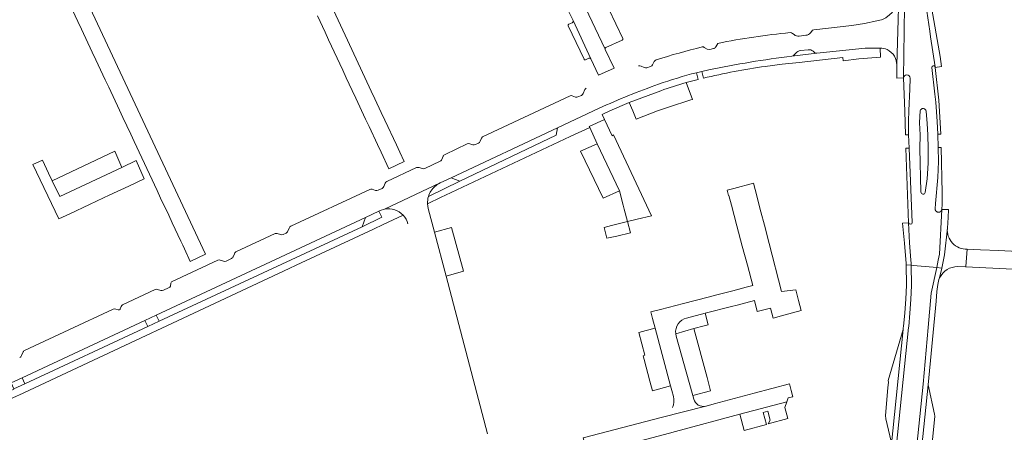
# Model space of a CAD drawing. Header units: metres. Extents: x 166325 to 190320, y 381923 to 404576.
# Tile 775 of 1056: x 175604 to 175895, y 397155 to 397277. Entities that reach past the tile are written whole.
import ezdxf

# ---------------------------------------------------------------- set-up
doc = ezdxf.new("R2010")
doc.units = ezdxf.units.M
for name, color, linetype, lineweight in [('B-WE-VH-VERHARDING_ASFALT-GV', 8, 'Continuous', 18), ('B-WE-VH-VERHARDING_BETONSTRAATSTEEN-GV', 8, 'Continuous', 18), ('B-WE-VH-VERHARDING_GESLOTEN-GV', 8, 'Continuous', 18), ('B-WE-VH-VERHARDING_HALFVERHARDING-GV', 8, 'Continuous', 18), ('B-WE-VH-VERHARDING_STRAATBAKSTEEN-GV', 8, 'Continuous', 18)]:
    doc.layers.add(name, color=color, linetype=linetype, lineweight=lineweight)

msp = doc.modelspace()

# ---------------------------------------------------------------- linework, layer by layer
at = {"layer": 'B-WE-VH-VERHARDING_ASFALT-GV', "flags": 128}
for points in [[(175863.539, 397263.631), (175863.835, 397273.631), (175864.148, 397284.19), (175863.949, 397285.513)], [(175874.906, 397263.071), (175873.539, 397271.999), (175873.29, 397273.631), (175872.083, 397281.536)], [(175862.253, 397279.244), (175861.298, 397278.378), (175860.333, 397277.687), (175860.25, 397277.628), (175859.642, 397277.248), (175858.948, 397276.944), (175857.581, 397276.658), (175853.917, 397275.893), (175850.234, 397275.276), (175838.974, 397274.041)], [(175865.784, 397281.098), (175865.686, 397273.631), (175865.503, 397259.774)], [(175833.147, 397272.615), (175832.677, 397272.984)], [(175838.32, 397273.656), (175837.952, 397273.167)], [(175810.52, 397270.029), (175809.89, 397268.955)], [(175836.607, 397272.403), (175834.621, 397272.168)], [(175809.249, 397268.481), (175808.138, 397268.213), (175807.4, 397268.307), (175806.53, 397268.847)], [(175833.112, 397266.602), (175833.604, 397267.161)], [(175834.985, 397267.863), (175837.257, 397268.147)], [(175838.732, 397267.677), (175839.152, 397267.318)], [(175839.831, 397267.103), (175854.17, 397268.65), (175858.571, 397268.63)], [(175791.719, 397264.685), (175791.22, 397263.674)], [(175788.709, 397262.882), (175787.83, 397263.311)], [(175790.627, 397263.171), (175789.489, 397262.778)], [(175804.2, 397261.332), (175805.813, 397261.724), (175807.843, 397262.183)], [(175867.023, 397216.95), (175867.314, 397211.009), (175867.715, 397205.908), (175867.789, 397204.962), (175867.799, 397204.379), (175868.338, 397204.328), (175874.303, 397203.756), (175875.34, 397203.657), (175875.825, 397205.908), (175876.202, 397207.656), (175876.864, 397220.9), (175876.851, 397220.824), (175876.832, 397220.749), (175876.807, 397220.675), (175876.777, 397220.604), (175876.742, 397220.536), (175876.701, 397220.47), (175876.655, 397220.408), (175876.604, 397220.35), (175876.55, 397220.295), (175876.491, 397220.245), (175876.428, 397220.2), (175876.362, 397220.16), (175876.293, 397220.125), (175876.222, 397220.096), (175876.148, 397220.072), (175876.073, 397220.054), (175875.997, 397220.042), (175875.92, 397220.036), (175875.843, 397220.036), (175875.766, 397220.042), (175875.689, 397220.054), (175875.614, 397220.072), (175875.541, 397220.095), (175875.469, 397220.124), (175875.4, 397220.159), (175875.334, 397220.199), (175875.271, 397220.244), (175875.212, 397220.294), (175875.157, 397220.348), (175875.106, 397220.406), (175875.061, 397220.468), (175875.02, 397220.534), (175874.984, 397220.602), (175874.953, 397220.673), (175874.929, 397220.747), (175874.91, 397220.821), (175874.897, 397220.898), (175874.89, 397220.975), (175874.889, 397221.052), (175874.964, 397222.606), (175875.665, 397230.362), (175875.813, 397232.717), (175875.831, 397235.077), (175875.75, 397239.18), (175875.63, 397243.13), (175875.5, 397246.935), (175875.105, 397252.66), (175874.76, 397254.95), (175873.92, 397262.864)], [(175867.48, 397259.711), (175867.43, 397256.51), (175867.095, 397250.166), (175867.01, 397246.98), (175867.03, 397242.97), (175867.19, 397239.05), (175868.069, 397217.026)], [(175771.495, 397256.751), (175771.137, 397256.323), (175770.667, 397255.179)], [(175766.757, 397254.501), (175740.851, 397242.394), (175740.529, 397242.008), (175740.182, 397241.041)], [(175768.348, 397254.141), (175767.417, 397254.483)], [(175770.13, 397254.638), (175769.118, 397254.169)], [(175578.721, 397158.98), (175581.551, 397160.307), (175594.634, 397166.414), (175601.269, 397169.515), (175604.551, 397171.049), (175640.887, 397188.029), (175644.255, 397189.602), (175706.155, 397218.528), (175710.156, 397220.347), (175710.514, 397220.515), (175711.852, 397220.949), (175728.268, 397228.699), (175731.537, 397230.234), (175763.032, 397245.015), (175775.401, 397250.82)], [(175870.675, 397226.065), (175870.38, 397238.875), (175870.405, 397242.93), (175870.285, 397246.49), (175870.41, 397250.11)], [(175872.23, 397249.92), (175872.54, 397246.28), (175872.715, 397242.985), (175872.8, 397238.925), (175872.775, 397234.585), (175872.5, 397229.915), (175871.95, 397225.924)], [(175736.266, 397240.244), (175729.747, 397237.177)], [(175738.009, 397239.982), (175737.05, 397240.28)], [(175739.659, 397240.492), (175738.78, 397240.067)], [(175728.278, 397235.137), (175723.76, 397233.022)], [(175729.228, 397236.596), (175728.838, 397235.683)], [(175721.343, 397233.245), (175712.532, 397229.179)], [(175723.001, 397232.966), (175722.043, 397233.272)], [(175707.44, 397226.78), (175684.111, 397215.907)], [(175709.155, 397226.522), (175708.157, 397226.849)], [(175711.11, 397227.119), (175709.926, 397226.57)], [(175711.996, 397228.624), (175711.643, 397227.674)], [(175728.268, 397228.699), (175711.852, 397220.949)], [(175726.62, 397214.126), (175724.769, 397221.164), (175724.559, 397222.576)], [(175683.585, 397215.365), (175683.208, 397214.46)], [(175679.44, 397213.72), (175667.795, 397208.288)], [(175681.029, 397213.421), (175680.069, 397213.735)], [(175682.671, 397213.856), (175681.799, 397213.481)], [(175742.324, 397154.434), (175730.038, 397201.134), (175726.62, 397214.126)], [(175662.493, 397205.823), (175648.783, 397199.42), (175648.58, 397199.007), (175648.417, 397198.214)], [(175664.173, 397205.556), (175663.177, 397205.881)], [(175666.486, 397206.319), (175664.939, 397205.586)], [(175667.357, 397207.772), (175667.026, 397206.888)], [(175862.563, 397085.094), (175867.076, 397129.905), (175867.821, 397134.758), (175871.33, 397169.142), (175872.813, 397185.908), (175873.718, 397196.133), (175875.34, 397203.657), (175874.303, 397203.756), (175868.338, 397204.328), (175867.799, 397204.379), (175867.905, 397198.393), (175867.684, 397194.261), (175867.399, 397190.185), (175867.061, 397186.268), (175867.024, 397185.908), (175863.372, 397150.351), (175855.982, 397082.729), (175855.983, 397082.729), (175856.352, 397082.7), (175862.32, 397082.235)], [(175643.926, 397197.16), (175634.289, 397192.644)], [(175645.6, 397196.905), (175644.644, 397197.213)], [(175647.897, 397197.649), (175646.361, 397196.934)], [(175631.523, 397191.348), (175605.226, 397179.092)], [(175632.964, 397191.148), (175632.293, 397191.389)], [(175633.803, 397192.111), (175633.591, 397191.481)], [(175604.682, 397178.509), (175604.345, 397177.606)]]:
    msp.add_lwpolyline(points, dxfattribs=at)
at = {"layer": 'B-WE-VH-VERHARDING_ASFALT-GV'}
for points in [[(175831.92, 397273.211, 0.0261732), (175810.52, 397270.029)], [(175832.677, 397272.984, 0.1913709), (175831.92, 397273.211)], [(175834.621, 397272.168, -0.1920282), (175833.147, 397272.615)], [(175837.952, 397273.167, -0.1966147), (175836.607, 397272.403)], [(175838.974, 397274.041, 0.1914085), (175838.32, 397273.656)], [(175805.932, 397268.973, 0.0161252), (175792.224, 397265.138)], [(175806.53, 397268.847, 0.1707402), (175805.932, 397268.973)], [(175809.89, 397268.955, -0.2215254), (175809.249, 397268.481)], [(175833.604, 397267.161, -0.1810043), (175834.985, 397267.863)], [(175837.257, 397268.147, -0.2061276), (175838.732, 397267.677)], [(175839.152, 397267.318, 0.2016063), (175839.831, 397267.103)], [(175858.571, 397268.63, -0.1075296), (175860.656, 397268.164)], [(175860.656, 397268.164, -0.1494205), (175862.859, 397266.191)], [(175792.224, 397265.138, 0.1815472), (175791.719, 397264.685)], [(175832.474, 397266.244, 0.1885324), (175833.112, 397266.602)], [(175862.859, 397266.191, -0.1117218), (175863.539, 397263.631)], [(175787.83, 397263.311, 0.1895887), (175787.06, 397263.365)], [(175789.489, 397262.778, -0.2102788), (175788.709, 397262.882)], [(175791.22, 397263.674, -0.1915135), (175790.627, 397263.171)], [(175792.971, 397257.926, -0.0247741), (175804.2, 397261.332)], [(175770.667, 397255.179, -0.1632702), (175770.13, 397254.638)], [(175767.417, 397254.483, 0.2000166), (175766.757, 397254.501)], [(175769.118, 397254.169, -0.2233646), (175768.348, 397254.141)], [(175870.41, 397250.11, -0.7769449), (175872.23, 397249.92)], [(175740.182, 397241.041, -0.2015098), (175739.659, 397240.492)], [(175737.05, 397240.28, 0.1964831), (175736.266, 397240.244)], [(175738.78, 397240.067, -0.2035881), (175738.009, 397239.982)], [(175728.838, 397235.683, -0.2350896), (175728.278, 397235.137)], [(175729.747, 397237.177, 0.1727934), (175729.228, 397236.596)], [(175722.043, 397233.272, 0.1756735), (175721.343, 397233.245)], [(175723.76, 397233.022, -0.1845182), (175723.001, 397232.966)], [(175712.532, 397229.179, 0.1805614), (175711.996, 397228.624)], [(175708.157, 397226.849, 0.1576178), (175707.44, 397226.78)], [(175709.926, 397226.57, -0.1841892), (175709.155, 397226.522)], [(175711.643, 397227.674, -0.2132599), (175711.11, 397227.119)], [(175724.834, 397224.709, -0.1372882), (175726.723, 397227.672)], [(175726.723, 397227.672, -0.0614443), (175728.268, 397228.699)], [(175871.95, 397225.924, -0.9702134), (175870.675, 397226.065)], [(175711.852, 397220.949, -0.2605729), (175717.363, 397219.157)], [(175717.363, 397219.157, -0.1242298), (175718.757, 397216.598)], [(175683.208, 397214.46, -0.1936909), (175682.671, 397213.856)], [(175684.111, 397215.907, 0.1723023), (175683.585, 397215.365)], [(175868.069, 397217.026, -0.9675278), (175867.023, 397216.95)], [(175680.069, 397213.735, 0.1733062), (175679.44, 397213.72)], [(175681.799, 397213.481, -0.210327), (175681.029, 397213.421)], [(175663.177, 397205.881, 0.1696108), (175662.493, 397205.823)], [(175664.939, 397205.586, -0.2218987), (175664.173, 397205.556)], [(175667.026, 397206.888, -0.2010626), (175666.486, 397206.319)], [(175667.795, 397208.288, 0.1865358), (175667.357, 397207.772)], [(175644.644, 397197.213, 0.1714036), (175643.926, 397197.16)], [(175646.361, 397196.934, -0.1800153), (175645.6, 397196.905)], [(175648.417, 397198.214, -0.1944796), (175647.897, 397197.649)], [(175632.293, 397191.389, 0.1648827), (175631.523, 397191.348)], [(175633.591, 397191.481, -0.4379017), (175632.964, 397191.148)], [(175634.289, 397192.644, 0.1796131), (175633.803, 397192.111)], [(175604.345, 397177.606, -0.1937837), (175603.797, 397177.06)], [(175605.226, 397179.092, 0.174806), (175604.682, 397178.509)]]:
    msp.add_lwpolyline(points, format="xyb", dxfattribs=at)
at = {"layer": 'B-WE-VH-VERHARDING_BETONSTRAATSTEEN-GV', "flags": 128}
for points in [[(175782.381, 397271.419), (175776.201, 397284.556)], [(175770.403, 397282.628), (175777.166, 397268.299)], [(175767.421, 397276.143), (175766.392, 397275.659)], [(175772.957, 397265.454), (175767.653, 397276.751)], [(175766.244, 397275.254), (175770.918, 397265.325)], [(175777.406, 397268.789), (175782.227, 397271.015)], [(175771.323, 397265.172), (175772.374, 397265.636)], [(175873.92, 397262.864), (175874.76, 397254.95), (175875.105, 397252.66), (175875.5, 397246.935), (175875.63, 397243.13), (175876.54, 397243.14), (175876.005, 397253.255), (175874.93, 397262.887)], [(175874.93, 397262.887), (175874.906, 397263.071)], [(175785.337, 397250.076), (175786.375, 397247.562), (175792.705, 397250.064), (175795.875, 397251.14), (175802.515, 397253.27), (175803.038, 397253.438), (175801.112, 397258.404)], [(175865.503, 397259.774), (175865.93, 397250), (175866.11, 397242.91), (175867.03, 397242.97), (175867.01, 397246.98), (175867.095, 397250.166), (175867.43, 397256.51)], [(175867.43, 397256.51), (175867.48, 397259.711)], [(175793.657, 397256.012), (175784.259, 397252.541), (175785.337, 397250.076)], [(175867.19, 397239.05), (175866.25, 397239), (175867.023, 397216.95)], [(175868.069, 397217.026), (175867.19, 397239.05)]]:
    msp.add_lwpolyline(points, dxfattribs=at)
at = {"layer": 'B-WE-VH-VERHARDING_BETONSTRAATSTEEN-GV'}
for points in [[(175766.392, 397275.659, 0.3954848), (175766.244, 397275.254)], [(175767.653, 397276.751, -0.3949676), (175767.421, 397276.143)], [(175782.227, 397271.015, 0.4363954), (175782.381, 397271.419)], [(175777.166, 397268.299, -0.363924), (175777.406, 397268.789)], [(175770.918, 397265.325, 0.4268705), (175771.323, 397265.172)], [(175772.374, 397265.636, -0.4044742), (175772.957, 397265.454)], [(175874.906, 397263.071, 0.8976075), (175873.92, 397262.864)], [(175801.112, 397258.404, 0.015065), (175793.657, 397256.012)], [(175867.48, 397259.711, 0.9585329), (175865.503, 397259.774)]]:
    msp.add_lwpolyline(points, format="xyb", dxfattribs=at)
at = {"layer": 'B-WE-VH-VERHARDING_BETONSTRAATSTEEN-GV', "flags": 128}
for points in [[(175763.032, 397245.015), (175731.537, 397230.234), (175734.095, 397229.261), (175762.697, 397242.892)], [(175634.017, 397233.297), (175631.946, 397238.103), (175613.428, 397229.379), (175615.669, 397224.653)], [(175774.754, 397240.332), (175769.828, 397238.127), (175776.53, 397224.188), (175781.408, 397226.417)], [(175876.69, 397239.24), (175875.75, 397239.18), (175875.831, 397235.077), (175875.813, 397232.717), (175875.665, 397230.362), (175874.964, 397222.606), (175874.889, 397221.052), (175874.89, 397220.975), (175874.897, 397220.898), (175874.91, 397220.821), (175874.929, 397220.747), (175874.953, 397220.673), (175874.984, 397220.602), (175875.02, 397220.534), (175875.061, 397220.468), (175875.106, 397220.406), (175875.157, 397220.348), (175875.212, 397220.294), (175875.271, 397220.244), (175875.334, 397220.199), (175875.4, 397220.159), (175875.469, 397220.124), (175875.541, 397220.095), (175875.614, 397220.072), (175875.689, 397220.054), (175875.766, 397220.042), (175875.843, 397220.036), (175875.92, 397220.036), (175875.997, 397220.042), (175876.073, 397220.054), (175876.148, 397220.072), (175876.222, 397220.096), (175876.293, 397220.125), (175876.362, 397220.16), (175876.428, 397220.2), (175876.491, 397220.245), (175876.55, 397220.295), (175876.604, 397220.35), (175876.655, 397220.408), (175876.701, 397220.47), (175876.742, 397220.536), (175876.777, 397220.604), (175876.807, 397220.675), (175876.832, 397220.749), (175876.851, 397220.824), (175876.864, 397220.9), (175876.94, 397222.43), (175877, 397225.82)], [(175636.073, 397227.79), (175640.681, 397229.884), (175638.24, 397235.311), (175634.017, 397233.297), (175615.669, 397224.653), (175613.428, 397229.379), (175612.365, 397231.621), (175610.541, 397235.468), (175607.666, 397234.133), (175615.378, 397218.105), (175618.633, 397219.621), (175624.506, 397222.36), (175628.629, 397224.283), (175630.265, 397225.054)], [(175705.203, 397215.745), (175706.155, 397218.528), (175644.255, 397189.602), (175645.097, 397187.79)], [(175731.691, 397215.519), (175726.62, 397214.126), (175730.038, 397201.134), (175735.191, 397202.586)], [(175641.727, 397186.222), (175640.887, 397188.029), (175604.551, 397171.049), (175605.36, 397169.307)], [(175644.255, 397189.602), (175640.887, 397188.029), (175641.727, 397186.222), (175645.097, 397187.79)], [(175791.982, 397185.744), (175789.296, 397185.01), (175787.169, 397184.429), (175788.945, 397177.709), (175788.391, 397177.538), (175788.683, 397176.464), (175790.415, 397170.088), (175791.2, 397167.199), (175796.527, 397168.681)], [(175803.411, 397185.636), (175798.048, 397184.037), (175798.18, 397183.368), (175802.015, 397169.671), (175803.101, 397165.791), (175808.388, 397167.219), (175807.333, 397171.125)], [(175865.397, 397185.356), (175860.974, 397170.236), (175861.042, 397169.78), (175860.893, 397168.093), (175860.169, 397159.909), (175860.29, 397158.87), (175861.819, 397152.194), (175861.915, 397151.335), (175861.88, 397150.509)], [(175605.36, 397169.307), (175604.551, 397171.049), (175601.269, 397169.515), (175602.08, 397167.782)], [(175874.748, 397159.683), (175874.738, 397160.267), (175872.823, 397169), (175869.309, 397134.568), (175873.372, 397147.968), (175873.827, 397150.207), (175874.1, 397152.734)], [(175823.987, 397160.773), (175825.296, 397161.125), (175826.004, 397158.492), (175825.441, 397157.412), (175831.287, 397158.985), (175830.414, 397162.244), (175830.978, 397163.94), (175817.042, 397160.238), (175818.311, 397155.494), (175824.929, 397157.274)]]:
    msp.add_lwpolyline(points, close=True, dxfattribs=at)
at = {"layer": 'B-WE-VH-VERHARDING_GESLOTEN-GV', "flags": 128}
for points in [[(175871.187, 397287.767), (175872.083, 397281.536), (175873.29, 397273.631), (175873.539, 397271.999), (175874.906, 397263.071), (175874.93, 397262.887), (175876.765, 397263.13), (175876.37, 397266.13), (175873.564, 397281.775), (175872.674, 397287.965), (175872.586, 397288.627), (175870.891, 397301.388), (175868.851, 397314.775)], [(175861.181, 397306.163), (175863.937, 397285.594), (175863.949, 397285.513), (175864.148, 397284.19), (175863.835, 397273.631), (175863.539, 397263.631), (175863.574, 397260.231), (175863.579, 397259.742), (175865.503, 397259.774), (175865.686, 397273.631), (175865.784, 397281.098)], [(175876.216, 397200.602), (175876.843, 397203.513), (175875.34, 397203.657), (175873.718, 397196.133), (175872.813, 397185.908), (175871.33, 397169.142), (175867.821, 397134.758), (175867.076, 397129.905), (175862.563, 397085.094)], [(175872.823, 397169), (175875.212, 397193.768), (175875.399, 397196.541), (175875.653, 397198.695)], [(175864.1, 397085.384), (175868.565, 397129.716), (175869.309, 397134.568), (175872.823, 397169)]]:
    msp.add_lwpolyline(points, dxfattribs=at)
for points in [[(175878.514, 397215.346), (175878.736, 397218.497), (175878.84, 397220.857), (175876.864, 397220.9), (175876.202, 397207.656), (175875.825, 397205.908), (175875.34, 397203.657), (175876.843, 397203.513), (175877.688, 397207.433)], [(175866.296, 397204.523), (175867.799, 397204.379), (175867.789, 397204.962), (175867.715, 397205.908), (175867.314, 397211.009), (175867.023, 397216.95), (175865.173, 397216.855), (175865.82, 397210.87), (175866.29, 397204.89)], [(175854.486, 397082.846), (175855.982, 397082.729), (175863.372, 397150.351), (175867.024, 397185.908), (175867.061, 397186.268), (175867.399, 397190.185), (175867.684, 397194.261), (175867.905, 397198.393), (175867.799, 397204.379), (175866.296, 397204.523), (175866.404, 397198.42), (175866.187, 397194.353), (175865.904, 397190.302), (175865.554, 397186.257), (175865.451, 397185.811), (175865.397, 397185.356), (175861.88, 397150.509)]]:
    msp.add_lwpolyline(points, close=True, dxfattribs=at)
at = {"layer": 'B-WE-VH-VERHARDING_GESLOTEN-GV'}
msp.add_lwpolyline([(175875.653, 397198.695, -0.0833854), (175876.216, 397200.602)], format="xyb", dxfattribs=at)
at = {"layer": 'B-WE-VH-VERHARDING_HALFVERHARDING-GV', "flags": 128}
msp.add_lwpolyline([(175783.784, 397217.261), (175779.069, 397216.081), (175776.879, 397215.533), (175777.708, 397212.362), (175780.604, 397212.994), (175784.653, 397213.91)], close=True, dxfattribs=at)
at = {"layer": 'B-WE-VH-VERHARDING_STRAATBAKSTEEN-GV', "flags": 128}
for points in [[(175749.682, 397314.951), (175751.576, 397310.925), (175752.629, 397308.689), (175754.385, 397304.955), (175755.459, 397302.672), (175756.966, 397299.471), (175758.017, 397297.236), (175766.011, 397280.241), (175766.424, 397279.364), (175767.653, 397276.751), (175772.957, 397265.454), (175775.184, 397260.65), (175779.795, 397262.697), (175777.206, 397268.215), (175777.166, 397268.299), (175770.403, 397282.628), (175758.128, 397308.652)], [(175614.256, 397290.934), (175616.697, 397285.728), (175617.758, 397283.467), (175621.046, 397276.455), (175622.106, 397274.195), (175625.263, 397267.464), (175626.331, 397265.185), (175629.114, 397259.252), (175630.158, 397257.026), (175633.335, 397250.251), (175634.371, 397248.042), (175636.66, 397243.16), (175637.697, 397240.949), (175644.474, 397226.498), (175645.528, 397224.252), (175647.922, 397219.147), (175648.974, 397216.902), (175651.495, 397211.527), (175652.069, 397210.303), (175652.566, 397209.24), (175654.312, 397205.503), (175658.85, 397207.676), (175620.913, 397288.547), (175616.237, 397298.47)], [(175691.945, 397278.169), (175694.219, 397273.306), (175695.254, 397271.091), (175699.465, 397262.082), (175700.518, 397259.829), (175702.274, 397256.072), (175703.337, 397253.798), (175706.221, 397247.63), (175707.261, 397245.405), (175709.745, 397240.089), (175710.826, 397237.778), (175713.098, 397232.917), (175717.672, 397235.063), (175716.395, 397237.786), (175715.342, 397240.033), (175711.92, 397247.332), (175710.875, 397249.56), (175708.982, 397253.597), (175707.916, 397255.871), (175700.844, 397270.954), (175696.692, 397279.826)], [(175847.521, 397265.879), (175847.655, 397264.859), (175852.279, 397265.457), (175858.677, 397265.959), (175858.571, 397268.63), (175854.17, 397268.65), (175839.831, 397267.103), (175832.474, 397266.244)], [(175824.596, 397263.2), (175829.612, 397263.834), (175834.644, 397264.333), (175847.521, 397265.879)], [(175801.112, 397258.404), (175804.692, 397259.352), (175804.2, 397261.332)], [(175807.843, 397262.183), (175805.813, 397261.724), (175806.275, 397259.698)], [(175776.993, 397247.486), (175776.31, 397248.955), (175778.583, 397250.074), (175784.259, 397252.541), (175793.657, 397256.012)], [(175775.401, 397250.82), (175763.032, 397245.015), (175762.697, 397242.892), (175734.095, 397229.261), (175724.834, 397224.709)], [(175724.559, 397222.576), (175728.622, 397224.518), (175729.922, 397225.14), (175766.849, 397242.421), (175772.602, 397245.113), (175772.475, 397245.385), (175776.993, 397247.486)], [(175835.183, 397190.963), (175834.403, 397193.952), (175833.581, 397197.099), (175829.397, 397196.62), (175825.736, 397210.782), (175824.319, 397216.261), (175823.298, 397220.211), (175821.605, 397226.758), (175821.105, 397228.694), (175815.249, 397227.117), (175814.876, 397227.02), (175813.275, 397226.604), (175813.689, 397225.009), (175813.794, 397225.037), (175814.563, 397222.141), (175816.179, 397216.056), (175817.78, 397210.028), (175819.282, 397204.373), (175820.876, 397198.371), (175818.55, 397197.747), (175816.834, 397197.303), (175816.79, 397197.292), (175814.977, 397196.822), (175809.799, 397195.48), (175807.652, 397194.924), (175800.323, 397193.031), (175793.588, 397191.244), (175790.72, 397190.521), (175791.22, 397188.629), (175791.982, 397185.744), (175796.527, 397168.681), (175796.902, 397167.272), (175797.365, 397165.535)], [(175711.852, 397220.949), (175710.514, 397220.515), (175710.156, 397220.347), (175711.043, 397218.564), (175705.203, 397215.745), (175645.097, 397187.79), (175641.727, 397186.222), (175605.36, 397169.307), (175602.08, 397167.782), (175602.11, 397167.639), (175592.931, 397163.342), (175592.891, 397163.428), (175584.958, 397159.734), (175585, 397159.647), (175579.651, 397157.073), (175580.493, 397155.135)], [(175580.493, 397155.135), (175591.598, 397160.332), (175600.247, 397164.38), (175603.064, 397165.698), (175603.565, 397165.933), (175683.589, 397203.387), (175685.658, 397204.356), (175708.554, 397215.072), (175711.468, 397216.436), (175717.363, 397219.157)], [(175878.514, 397215.346), (175877.688, 397207.433), (175876.843, 397203.513), (175876.216, 397200.602)], [(175881.606, 397203.972), (175883.914, 397203.88), (175883.924, 397203.992), (175884.367, 397209.137)], [(175962.629, 397205.341), (175944.887, 397206.168), (175940.109, 397206.397), (175921.215, 397207.312), (175915.253, 397207.631), (175913.253, 397207.732), (175895.487, 397208.592), (175893.71, 397208.693), (175888.343, 397208.949), (175886.351, 397209.035), (175884.367, 397209.137), (175883.924, 397203.992), (175883.914, 397203.88), (175885.925, 397203.781), (175943.754, 397200.924), (175956.637, 397200.288)], [(175801.301, 397188.738), (175806.813, 397190.178), (175814.591, 397192.156), (175816.255, 397192.59), (175821.426, 397193.936), (175822.149, 397190.628), (175826.106, 397191.645), (175826.897, 397188.701), (175830.03, 397189.535), (175835.183, 397190.963)], [(175798.048, 397184.037), (175803.411, 397185.636), (175803.833, 397185.743), (175806.072, 397186.304), (175807.695, 397186.711), (175806.813, 397190.178)], [(175806.813, 397190.178), (175801.301, 397188.738)], [(175803.388, 397164.767), (175803.101, 397165.791), (175802.015, 397169.671), (175798.18, 397183.368), (175798.048, 397184.037)], [(175793.74, 397159.325), (175806.966, 397162.66)]]:
    msp.add_lwpolyline(points, dxfattribs=at)
at = {"layer": 'B-WE-VH-VERHARDING_STRAATBAKSTEEN-GV'}
for points in [[(175832.474, 397266.244, 0.0200136), (175807.843, 397262.183)], [(175806.275, 397259.698, -0.0248878), (175824.596, 397263.2)], [(175792.971, 397257.926, 0.021634), (175775.401, 397250.82)], [(175724.834, 397224.709, 0.0829924), (175724.559, 397222.576)], [(175884.367, 397209.137, -0.457302), (175878.514, 397215.346)], [(175876.216, 397200.602, -0.2866128), (175881.606, 397203.972)], [(175801.301, 397188.738, 0.3766789), (175798.048, 397184.037)], [(175797.365, 397165.535, -0.1669801), (175797.128, 397162.247)], [(175806.966, 397162.66, -0.4022541), (175803.388, 397164.767)]]:
    msp.add_lwpolyline(points, format="xyb", dxfattribs=at)
at = {"layer": 'B-WE-VH-VERHARDING_STRAATBAKSTEEN-GV', "flags": 128}
for points in [[(175779.675, 397242.937), (175779.228, 397242.682), (175776.993, 397247.486), (175772.475, 397245.385), (175772.602, 397245.113), (175774.754, 397240.332), (175781.408, 397226.417), (175782.513, 397222.157), (175782.82, 397220.976), (175783.784, 397217.261), (175786.597, 397217.991), (175790.936, 397218.988)], [(175817.042, 397160.238), (175830.978, 397163.94), (175831.388, 397165.087), (175832.74, 397165.425), (175832.262, 397167.332), (175831.772, 397169.285), (175821.307, 397166.49), (175809.442, 397163.321), (175807.047, 397162.681), (175806.966, 397162.66), (175793.74, 397159.325), (175770.677, 397153.316), (175771.989, 397148.271), (175776.796, 397149.547), (175796.192, 397154.7), (175797.974, 397155.173)]]:
    msp.add_lwpolyline(points, close=True, dxfattribs=at)

doc.saveas('drawing.dxf')
